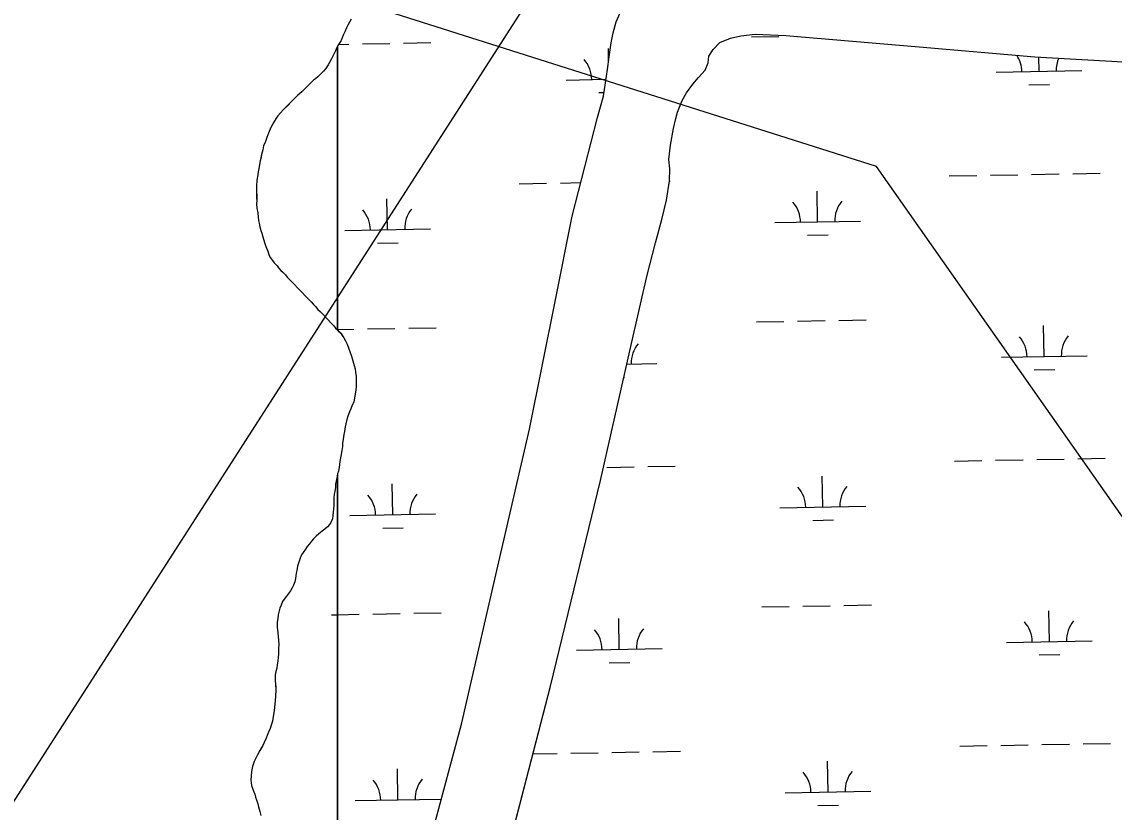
# Model space of a CAD drawing. Extents: x 3925854 to 3964121, y 224593 to 250589.
# Drawn here: x 3943070 to 3944344, y 230952 to 231875 of the extents above; entities that cross this region are included whole.
import ezdxf

# ---------------------------------------------------------------- set-up
doc = ezdxf.new("R2010")
doc.units = 0
for name, color, linetype in [('V-TOPO-SHOR', 7, 'Continuous'), ('V-UTIL-LINE', 7, 'Continuous'), ('V-WETL-SWMP', 7, 'Continuous')]:
    doc.layers.add(name, color=color, linetype=linetype)

msp = doc.modelspace()

# ---------------------------------------------------------------- linework, layer by layer
at = {"layer": 'V-TOPO-SHOR'}
for points in [[(3943381.578, 230268.955), (3943399.342, 230337.973), (3943453.118, 230551.067), (3943490.162, 230713.42), (3943507.003, 230776.517), (3943549.028, 230930.529), (3943582.709, 231056.723), (3943621.562, 231224.454), (3943661.975, 231399.427), (3943691.702, 231548.185), (3943711.668, 231647.904), (3943741.266, 231763.104), (3943748.006, 231787.877), (3943752.816, 231819.156), (3943754.766, 231833.859), (3943757.166, 231849.964), (3943759.612, 231861.642), (3943762.976, 231874.493), (3943767.531, 231885.028)], [(3943453.591, 231877.819), (3943449.819, 231870.79), (3943448.453, 231867.63), (3943446.401, 231863.067), (3943444.347, 231858.853), (3943441.961, 231852.887), (3943438.864, 231847.961), (3943437.15, 231844.797), (3943435.444, 231840.586), (3943432.36, 231834.612), (3943430.643, 231831.45), (3943428.587, 231827.236), (3943426.869, 231824.422), (3943424.116, 231820.199)], [(3943625.711, 230865.284), (3943686.252, 231099.604), (3943744.874, 231339.265), (3943781.001, 231499.474), (3943798.851, 231577.48), (3943808.706, 231616.724), (3943816.351, 231644.062), (3943821.713, 231666.719), (3943825.217, 231688.891), (3943825.541, 231703.106), (3943824.5, 231713.815), (3943826.194, 231730.609), (3943829.956, 231750.22), (3943832.635, 231761.896), (3943834.656, 231769.373), (3943840.11, 231782.943), (3943845.148, 231791.617), (3943852.267, 231801.941), (3943859.181, 231809.467), (3943866.783, 231818.165), (3943870.193, 231826.588), (3943871.277, 231834.52), (3943876.089, 231842.491), (3943883.931, 231850.495), (3943896.23, 231855.51), (3943908.319, 231858.197), (3943925.307, 231860.233), (3943960.975, 231858.496), (3944116.525, 231845.391), (3944251.553, 231833.943), (3944354.603, 231827.995)], [(3943424.116, 231820.199), (3943421.352, 231817.026), (3943418.239, 231813.848), (3943414.78, 231810.317), (3943412.355, 231808.195), (3943409.926, 231806.424), (3943406.809, 231803.595), (3943403.348, 231800.067), (3943400.927, 231797.595), (3943396.079, 231793.001), (3943391.576, 231789.112), (3943387.424, 231784.875), (3943384.309, 231781.698), (3943379.812, 231777.109), (3943374.971, 231772.167), (3943371.513, 231768.288), (3943368.405, 231764.759), (3943366.33, 231762.291), (3943363.586, 231757.37), (3943360.493, 231752.096), (3943358.099, 231746.829), (3943356.393, 231742.618), (3943355.377, 231739.462), (3943353.675, 231734.901), (3943351.629, 231729.986), (3943350.63, 231725.083), (3943349.284, 231719.826), (3943348.619, 231716.674), (3943347.284, 231710.371), (3943346.284, 231705.466), (3943345.295, 231699.514), (3943344.982, 231696.016), (3943343.648, 231689.71), (3943343.37, 231682.718), (3943343.405, 231679.222), (3943343.448, 231675.028), (3943343.507, 231669.089), (3943343.54, 231665.941), (3943343.224, 231662.443), (3943343.628, 231657.204), (3943344.734, 231651.624), (3943345.131, 231646.735), (3943345.52, 231642.893), (3943346.6, 231639.76), (3943347.345, 231635.223), (3943348.437, 231631.039), (3943349.516, 231627.906), (3943350.607, 231623.722), (3943352.772, 231617.103), (3943354.216, 231612.572), (3943356.369, 231607.002), (3943358.167, 231602.128), (3943359.592, 231599.346), (3943362.07, 231596.225), (3943363.846, 231593.446), (3943367.377, 231589.987), (3943369.148, 231587.558), (3943371.626, 231584.439), (3943374.096, 231582.366), (3943377.272, 231579.251), (3943379.044, 231576.822), (3943382.575, 231573.363), (3943387.521, 231568.172), (3943391.053, 231564.362), (3943393.878, 231561.594), (3943396.35, 231559.173), (3943400.589, 231554.671), (3943403.417, 231551.554), (3943406.948, 231548.095), (3943409.774, 231544.978), (3943412.246, 231542.557), (3943415.079, 231539.09), (3943417.548, 231536.667), (3943420.727, 231533.554), (3943424.26, 231529.745), (3943426.381, 231527.32), (3943430.269, 231523.167), (3943433.445, 231520.052), (3943435.571, 231517.277), (3943438.747, 231514.164), (3943441.571, 231511.395), (3943443.347, 231508.618), (3943445.125, 231505.841), (3943447.257, 231502.365), (3943449.043, 231498.54), (3943450.833, 231494.364), (3943452.276, 231489.834), (3943454.077, 231484.609), (3943455.881, 231479.035), (3943457.333, 231473.806), (3943458.422, 231469.624), (3943458.812, 231465.784), (3943459.559, 231460.897), (3943459.592, 231457.752), (3943459.623, 231454.606), (3943459.686, 231448.317), (3943458.699, 231442.363), (3943457.714, 231436.061), (3943456.718, 231430.808), (3943455.006, 231427.298), (3943453.302, 231423.085)], [(3943453.302, 231423.085), (3943451.938, 231419.575), (3943449.892, 231414.662), (3943448.537, 231410.453), (3943447.537, 231405.55), (3943446.874, 231402.048), (3943445.883, 231396.447), (3943445.215, 231393.293), (3943444.572, 231387.696), (3943443.576, 231382.443), (3943443.611, 231378.947), (3943442.96, 231374.396), (3943441.629, 231367.742), (3943440.64, 231361.791), (3943439.663, 231354.791), (3943439.009, 231350.24), (3943437.994, 231347.084), (3943437.326, 231343.93), (3943436.658, 231340.778), (3943435.667, 231335.177), (3943435.352, 231331.677), (3943434.702, 231326.778), (3943434.037, 231323.624), (3943433.736, 231318.729), (3943433.439, 231313.482), (3943433.472, 231310.337), (3943433.164, 231306.14), (3943432.847, 231302.991), (3943432.54, 231298.794), (3943431.882, 231294.594), (3943430.178, 231290.381), (3943428.454, 231287.917), (3943426.033, 231285.445), (3943422.916, 231282.617), (3943419.795, 231280.141), (3943415.98, 231277.305), (3943412.863, 231274.476), (3943409.75, 231271.3), (3943407.681, 231268.484), (3943405.262, 231265.662), (3943402.498, 231262.489), (3943400.433, 231259.321), (3943397.677, 231255.448), (3943395.956, 231252.636), (3943394.248, 231248.774), (3943392.546, 231244.213), (3943391.199, 231239.306), (3943390.199, 231234.401), (3943389.534, 231231.249), (3943388.897, 231224.952), (3943387.887, 231221.097), (3943386.529, 231217.239), (3943384.813, 231214.075), (3943383.101, 231210.562), (3943380.682, 231207.742), (3943378.268, 231204.572), (3943375.507, 231201.047), (3943373.789, 231198.235), (3943372.085, 231194.023), (3943370.721, 231190.514), (3943369.369, 231185.958), (3943368.702, 231182.804), (3943368.046, 231178.603), (3943367.393, 231174.053), (3943367.452, 231168.111), (3943368.212, 231162.176), (3943368.614, 231156.939), (3943368.999, 231153.448), (3943369.404, 231147.859), (3943369.099, 231143.662), (3943369.13, 231140.517), (3943368.82, 231136.668), (3943368.507, 231133.17), (3943368.202, 231128.624), (3943367.544, 231124.421), (3943366.885, 231120.571), (3943365.875, 231116.717), (3943365.22, 231112.514), (3943365.283, 231106.225), (3943365.679, 231101.684), (3943365.709, 231098.539), (3943365.748, 231094.695), (3943365.468, 231088.051), (3943365.175, 231082.456), (3943364.2, 231075.105), (3943363.897, 231070.559), (3943362.912, 231064.257), (3943361.921, 231058.654), (3943360.907, 231055.15), (3943359.209, 231050.239), (3943357.157, 231045.674), (3943355.799, 231041.815), (3943354.433, 231038.655), (3943352.385, 231033.742), (3943350.673, 231030.23), (3943347.234, 231024.602), (3943344.492, 231019.33), (3943342.776, 231016.168), (3943340.726, 231011.603), (3943338.688, 231005.641), (3943337.347, 231000.034)], [(3943337.347, 231000.034), (3943337.052, 230994.789), (3943336.751, 230989.892), (3943337.132, 230986.751), (3943337.515, 230983.609), (3943338.594, 230980.474), (3943339.677, 230976.99), (3943341.461, 230973.512), (3943342.194, 230970.025), (3943343.276, 230966.889), (3943344.724, 230962.011), (3943345.803, 230958.877), (3943347.259, 230953.299), (3943348.357, 230948.416)]]:
    msp.add_lwpolyline(points, dxfattribs=at)
at = {"layer": 'V-UTIL-LINE'}
for points in [[(3951084.343, 243921.319), (3947981.77, 238738.296), (3948844.302, 237642.921), (3949260.796, 236134.673), (3945931.135, 235655.081), (3945509.058, 234777.685), (3942603.575, 230254.808)], [(3944448.956, 231161.167), (3944066.619, 231705.838), (3939716.974, 233085.703), (3938914.857, 233883.421)]]:
    msp.add_lwpolyline(points, dxfattribs=at)
at = {"layer": 'V-WETL-SWMP'}
for p, q in [((3943883.931, 231850.494), (3943896.23, 231855.511)), ((3943896.23, 231855.511), (3943908.319, 231858.197)), ((3943908.319, 231858.197), (3943925.308, 231860.233)), ((3943920.696, 231857.099), (3943952.691, 231857.681)), ((3943925.308, 231860.233), (3943960.976, 231858.497)), ((3943960.976, 231858.497), (3944116.525, 231845.392)), ((3943439.104, 231848.343), (3943450.866, 231848.556)), ((3943466.863, 231848.847), (3943498.858, 231849.429)), ((3943514.855, 231849.72), (3943546.85, 231850.302)), ((3943754.116, 231828.963), (3943753.849, 231843.634)), ((3943871.277, 231834.521), (3943876.09, 231842.492)), ((3943876.09, 231842.492), (3943883.931, 231850.494)), ((3944116.525, 231845.392), (3944251.553, 231833.943)), ((3943866.783, 231818.165), (3943870.193, 231826.588)), ((3943870.193, 231826.588), (3943871.277, 231834.521)), ((3944251.553, 231833.943), (3944354.603, 231827.996)), ((3944256.329, 231816.765), (3944256.021, 231833.685)), ((3943859.182, 231809.467), (3943866.783, 231818.165)), ((3944206.337, 231815.856), (3944306.321, 231817.674)), ((3943704.512, 231806.731), (3943751.035, 231807.577)), ((3943845.149, 231791.616), (3943852.268, 231801.94)), ((3943852.268, 231801.94), (3943859.182, 231809.467)), ((3944244.611, 231801.118), (3944268.607, 231801.554)), ((3943742.786, 231791.993), (3943748.655, 231792.1)), ((3943840.11, 231782.944), (3943845.149, 231791.616)), ((3943834.656, 231769.374), (3943840.11, 231782.944)), ((3943829.956, 231750.22), (3943832.634, 231761.897)), ((3943832.634, 231761.897), (3943834.656, 231769.374)), ((3943826.194, 231730.609), (3943829.956, 231750.22)), ((3943824.5, 231713.815), (3943826.194, 231730.609)), ((3943825.54, 231703.107), (3943824.5, 231713.815)), ((3943825.218, 231688.891), (3943825.54, 231703.107)), ((3943649.86, 231685.646), (3943681.855, 231686.228)), ((3943697.852, 231686.519), (3943721.699, 231686.953)), ((3943821.714, 231666.719), (3943825.218, 231688.891)), ((3943825.209, 231688.835), (3943825.831, 231688.846)), ((3944151.685, 231694.771), (3944183.68, 231695.353)), ((3944199.677, 231695.644), (3944231.672, 231696.225)), ((3944247.67, 231696.516), (3944279.664, 231697.098)), ((3944295.662, 231697.389), (3944327.656, 231697.971)), ((3943998.041, 231641.227), (3943997.387, 231677.221)), ((3943496.216, 231632.102), (3943495.562, 231668.096)), ((3943816.351, 231644.063), (3943821.714, 231666.719)), ((3943808.706, 231616.724), (3943816.351, 231644.063)), ((3943948.05, 231640.318), (3944048.033, 231642.136)), ((3943446.225, 231631.193), (3943546.208, 231633.011)), ((3943986.324, 231625.58), (3944010.32, 231626.017)), ((3943484.499, 231616.456), (3943508.495, 231616.892)), ((3943798.851, 231577.479), (3943808.706, 231616.724)), ((3943781, 231499.473), (3943798.851, 231577.479)), ((3943926.744, 231524.479), (3943958.739, 231525.061)), ((3943974.736, 231525.352), (3944006.731, 231525.934)), ((3944022.728, 231526.225), (3944054.723, 231526.806)), ((3944262.377, 231484.145), (3944261.722, 231520.139)), ((3943437.303, 231515.58), (3943437.695, 231515.587)), ((3943437.695, 231515.587), (3943456.914, 231515.936)), ((3943472.911, 231516.227), (3943504.906, 231516.809)), ((3943520.903, 231517.1), (3943552.898, 231517.682)), ((3943744.874, 231339.264), (3943781, 231499.473)), ((3944212.385, 231483.236), (3944312.369, 231485.054)), ((3943775.547, 231475.293), (3943810.544, 231475.929)), ((3944250.659, 231468.498), (3944274.655, 231468.934)), ((3943772.053, 231459.795), (3943772.83, 231459.81)), ((3943751.893, 231354.772), (3943783.887, 231355.353)), ((3943799.885, 231355.644), (3943831.879, 231356.226)), ((3944157.733, 231362.151), (3944189.728, 231362.733)), ((3944205.725, 231363.024), (3944237.72, 231363.605)), ((3944253.718, 231363.896), (3944285.712, 231364.478)), ((3944301.71, 231364.769), (3944333.704, 231365.351)), ((3943437.695, 231345.673), (3943436.658, 231340.778)), ((3943437.695, 230489.95), (3943437.695, 231345.673)), ((3944004.089, 231308.607), (3944003.435, 231344.601)), ((3943435.352, 231331.677), (3943434.703, 231326.778)), ((3943435.667, 231335.176), (3943435.352, 231331.677)), ((3943436.658, 231340.778), (3943435.667, 231335.176)), ((3943502.264, 231299.482), (3943501.61, 231335.476)), ((3943686.252, 231099.604), (3943744.874, 231339.264)), ((3943433.736, 231318.729), (3943433.439, 231313.483)), ((3943434.036, 231323.625), (3943433.736, 231318.729)), ((3943434.703, 231326.778), (3943434.036, 231323.625)), ((3943432.847, 231302.991), (3943432.54, 231298.794)), ((3943433.164, 231306.14), (3943432.847, 231302.991)), ((3943433.471, 231310.337), (3943433.164, 231306.14)), ((3943433.439, 231313.483), (3943433.471, 231310.337)), ((3943954.098, 231307.698), (3944054.081, 231309.516)), ((3943430.178, 231290.381), (3943428.455, 231287.917)), ((3943431.883, 231294.593), (3943430.178, 231290.381)), ((3943432.54, 231298.794), (3943431.883, 231294.593)), ((3943452.273, 231298.573), (3943552.256, 231300.391)), ((3943992.372, 231292.96), (3944016.368, 231293.397)), ((3943419.796, 231280.14), (3943415.98, 231277.305)), ((3943422.917, 231282.618), (3943419.796, 231280.14)), ((3943426.034, 231285.446), (3943422.917, 231282.618)), ((3943428.455, 231287.917), (3943426.034, 231285.446)), ((3943490.547, 231283.836), (3943514.543, 231284.272)), ((3943405.263, 231265.662), (3943402.498, 231262.489)), ((3943407.681, 231268.483), (3943405.263, 231265.662)), ((3943409.749, 231271.3), (3943407.681, 231268.483)), ((3943412.863, 231274.477), (3943409.749, 231271.3)), ((3943415.98, 231277.305), (3943412.863, 231274.477)), ((3943395.957, 231252.636), (3943394.249, 231248.774)), ((3943397.676, 231255.449), (3943395.957, 231252.636)), ((3943400.433, 231259.322), (3943397.676, 231255.449)), ((3943402.498, 231262.489), (3943400.433, 231259.322)), ((3943391.199, 231239.306), (3943390.2, 231234.402)), ((3943392.547, 231244.213), (3943391.199, 231239.306)), ((3943394.249, 231248.774), (3943392.547, 231244.213)), ((3943389.533, 231231.25), (3943388.897, 231224.952)), ((3943390.2, 231234.402), (3943389.533, 231231.25)), ((3943384.813, 231214.075), (3943383.101, 231210.563)), ((3943386.529, 231217.238), (3943384.813, 231214.075)), ((3943387.888, 231221.097), (3943386.529, 231217.238)), ((3943388.897, 231224.952), (3943387.888, 231221.097)), ((3943375.508, 231201.048), (3943373.789, 231198.235)), ((3943378.268, 231204.572), (3943375.508, 231201.048)), ((3943380.683, 231207.742), (3943378.268, 231204.572)), ((3943383.101, 231210.563), (3943380.683, 231207.742)), ((3943370.721, 231190.514), (3943369.369, 231185.957)), ((3943372.084, 231194.023), (3943370.721, 231190.514)), ((3943373.789, 231198.235), (3943372.084, 231194.023)), ((3943932.792, 231191.859), (3943964.787, 231192.441)), ((3943980.784, 231192.732), (3944012.779, 231193.314)), ((3944028.776, 231193.605), (3944060.771, 231194.186)), ((3943368.046, 231178.603), (3943367.393, 231174.053)), ((3943368.702, 231182.804), (3943368.046, 231178.603)), ((3943369.369, 231185.957), (3943368.702, 231182.804)), ((3943430.967, 231182.735), (3943437.695, 231182.857)), ((3943437.695, 231182.857), (3943462.962, 231183.316)), ((3943478.959, 231183.607), (3943510.954, 231184.189)), ((3943526.951, 231184.48), (3943558.946, 231185.062)), ((3943766.6, 231142.4), (3943765.945, 231178.394)), ((3944268.425, 231151.525), (3944267.77, 231187.519)), ((3943367.393, 231174.053), (3943367.453, 231168.112)), ((3943367.453, 231168.112), (3943368.212, 231162.177)), ((3943368.212, 231162.177), (3943368.614, 231156.939)), ((3943368.614, 231156.939), (3943368.999, 231153.447)), ((3943368.999, 231153.447), (3943369.405, 231147.859)), ((3944218.433, 231150.616), (3944318.417, 231152.434)), ((3943369.13, 231140.516), (3943368.82, 231136.668)), ((3943369.405, 231147.859), (3943369.098, 231143.662)), ((3943369.098, 231143.662), (3943369.13, 231140.516)), ((3943716.608, 231141.491), (3943816.592, 231143.309)), ((3943368.202, 231128.623), (3943367.545, 231124.422)), ((3943368.506, 231133.17), (3943368.202, 231128.623)), ((3943368.82, 231136.668), (3943368.506, 231133.17)), ((3943754.882, 231126.753), (3943778.878, 231127.19)), ((3944256.707, 231135.878), (3944280.703, 231136.314)), ((3943365.876, 231116.716), (3943365.219, 231112.515)), ((3943365.219, 231112.515), (3943365.283, 231106.224)), ((3943366.885, 231120.571), (3943365.876, 231116.716)), ((3943367.545, 231124.422), (3943366.885, 231120.571)), ((3943365.283, 231106.224), (3943365.679, 231101.684)), ((3943365.679, 231101.684), (3943365.749, 231094.694)), ((3943625.712, 230865.284), (3943686.252, 231099.604)), ((3943365.467, 231088.05), (3943365.174, 231082.455)), ((3943365.749, 231094.694), (3943365.467, 231088.05)), ((3943364.2, 231075.105), (3943363.896, 231070.558)), ((3943365.174, 231082.455), (3943364.2, 231075.105)), ((3943362.912, 231064.257), (3943361.92, 231058.654)), ((3943363.896, 231070.558), (3943362.912, 231064.257)), ((3943359.209, 231050.238), (3943357.158, 231045.674)), ((3943360.907, 231055.149), (3943359.209, 231050.238)), ((3943361.92, 231058.654), (3943360.907, 231055.149)), ((3943354.433, 231038.656), (3943352.385, 231033.742)), ((3943355.799, 231041.815), (3943354.433, 231038.656)), ((3943357.158, 231045.674), (3943355.799, 231041.815)), ((3943347.235, 231024.602), (3943344.492, 231019.331)), ((3943350.673, 231030.229), (3943347.235, 231024.602)), ((3943352.385, 231033.742), (3943350.673, 231030.229)), ((3943757.941, 231022.152), (3943789.935, 231022.733)), ((3943805.933, 231023.024), (3943837.927, 231023.606)), ((3944163.781, 231029.531), (3944195.776, 231030.113)), ((3944211.774, 231030.404), (3944243.768, 231030.985)), ((3944259.766, 231031.276), (3944291.76, 231031.858)), ((3944307.758, 231032.149), (3944339.752, 231032.731)), ((3943340.726, 231011.604), (3943338.689, 231005.641)), ((3943342.776, 231016.168), (3943340.726, 231011.604)), ((3943344.492, 231019.331), (3943342.776, 231016.168)), ((3943665.808, 231020.476), (3943693.951, 231020.988)), ((3943709.949, 231021.279), (3943741.943, 231021.861)), ((3944010.138, 230975.987), (3944009.483, 231011.981)), ((3943337.347, 231000.035), (3943337.051, 230994.789)), ((3943338.689, 231005.641), (3943337.347, 231000.035)), ((3943508.312, 230966.862), (3943507.658, 231002.856)), ((3943337.051, 230994.789), (3943336.751, 230989.893)), ((3943336.751, 230989.893), (3943337.514, 230983.609)), ((3943337.514, 230983.609), (3943338.594, 230980.474)), ((3943338.594, 230980.474), (3943339.678, 230976.99)), ((3943339.678, 230976.99), (3943341.461, 230973.513)), ((3943341.461, 230973.513), (3943342.195, 230970.025)), ((3943960.146, 230975.078), (3944060.129, 230976.896)), ((3943342.195, 230970.025), (3943343.275, 230966.89)), ((3943343.275, 230966.89), (3943344.723, 230962.011)), ((3943344.723, 230962.011), (3943345.803, 230958.877)), ((3943345.803, 230958.877), (3943347.258, 230953.299)), ((3943458.321, 230965.953), (3943558.304, 230967.771)), ((3943998.42, 230960.34), (3944022.416, 230960.777)), ((3943347.258, 230953.299), (3943348.356, 230948.417))]:
    msp.add_line(p, q, dxfattribs=at)
for points in [[(3943453.592, 231877.82), (3943449.818, 231870.791), (3943448.452, 231867.631), (3943446.401, 231863.067), (3943444.347, 231858.852), (3943441.96, 231852.886), (3943438.864, 231847.961), (3943437.695, 231845.804), (3943437.695, 231515.196), (3943441.572, 231511.396), (3943445.124, 231505.84), (3943447.256, 231502.366), (3943449.042, 231498.539), (3943450.832, 231494.363), (3943452.276, 231489.834), (3943454.077, 231484.609), (3943455.881, 231479.035), (3943457.332, 231473.807), (3943458.423, 231469.624), (3943458.811, 231465.783), (3943459.56, 231460.897), (3943459.687, 231448.316), (3943458.699, 231442.364), (3943457.714, 231436.062), (3943456.719, 231430.809), (3943455.007, 231427.297), (3943453.302, 231423.085), (3943451.939, 231419.576), (3943449.892, 231414.662), (3943448.536, 231410.454), (3943447.537, 231405.551), (3943446.873, 231402.049), (3943445.882, 231396.446), (3943445.214, 231393.294), (3943444.572, 231387.695), (3943443.577, 231382.442), (3943443.612, 231378.947), (3943442.959, 231374.396), (3943441.628, 231367.742), (3943440.64, 231361.79), (3943439.662, 231354.79), (3943439.009, 231350.239), (3943437.993, 231347.083), (3943437.695, 231345.673), (3943437.695, 230489.95)], [(3943549.027, 230930.529), (3943582.709, 231056.723), (3943621.563, 231224.454), (3943661.976, 231399.426), (3943691.701, 231548.186), (3943711.667, 231647.905), (3943741.265, 231763.104), (3943748.006, 231787.877), (3943752.816, 231819.156), (3943754.765, 231833.858), (3943757.166, 231849.964), (3943759.611, 231861.641), (3943762.977, 231874.494), (3943767.532, 231885.028)]]:
    msp.add_lwpolyline(points, dxfattribs=at)
msp.add_lwpolyline([(3943437.695, 231515.196), (3943437.695, 231845.804), (3943437.149, 231844.798), (3943435.444, 231840.586), (3943432.359, 231834.613), (3943430.643, 231831.45), (3943428.588, 231827.235), (3943426.869, 231824.421), (3943424.116, 231820.199), (3943421.352, 231817.026), (3943414.779, 231810.318), (3943412.354, 231808.196), (3943409.925, 231806.424), (3943406.808, 231803.596), (3943400.927, 231797.595), (3943396.08, 231793.002), (3943391.575, 231789.112), (3943374.97, 231772.166), (3943371.514, 231768.287), (3943368.404, 231764.76), (3943366.331, 231762.292), (3943363.585, 231757.371), (3943360.493, 231752.097), (3943358.099, 231746.83), (3943356.394, 231742.618), (3943355.378, 231739.462), (3943353.676, 231734.901), (3943351.629, 231729.987), (3943350.63, 231725.084), (3943349.285, 231719.827), (3943347.284, 231710.37), (3943346.285, 231705.466), (3943345.296, 231699.514), (3943344.982, 231696.016), (3943343.648, 231689.711), (3943343.369, 231682.718), (3943343.539, 231665.942), (3943343.225, 231662.444), (3943343.628, 231657.205), (3943344.733, 231651.624), (3943345.132, 231646.735), (3943345.52, 231642.894), (3943346.6, 231639.759), (3943347.345, 231635.223), (3943348.436, 231631.039), (3943349.516, 231627.905), (3943350.607, 231623.721), (3943352.772, 231617.102), (3943354.216, 231612.573), (3943356.369, 231607.002), (3943358.166, 231602.127), (3943359.592, 231599.346), (3943362.071, 231596.225), (3943363.846, 231593.447), (3943367.377, 231589.987), (3943369.149, 231587.558), (3943371.627, 231584.438), (3943374.095, 231582.366), (3943377.272, 231579.252), (3943379.044, 231576.823), (3943382.574, 231573.364), (3943387.52, 231568.171), (3943391.054, 231564.362), (3943396.35, 231559.173), (3943400.589, 231554.672), (3943403.417, 231551.555), (3943406.947, 231548.095), (3943409.775, 231544.978), (3943412.246, 231542.557), (3943415.078, 231539.09), (3943420.726, 231533.555), (3943424.26, 231529.746), (3943426.382, 231527.321), (3943430.268, 231523.166), (3943433.446, 231520.052), (3943435.571, 231517.277)], close=True, dxfattribs=at)
for centre, start, end in [((3943699.261, 231807.11), 0.269879, 41.813537), ((3944201.086, 231816.235), 0.269879, 33.585222), ((3944311.554, 231818.244), 156.417595, 181.813534), ((3943942.799, 231640.697), 0.269879, 41.813537), ((3944053.267, 231642.706), 140.269876, 181.813534), ((3943440.974, 231631.573), 0.269879, 41.813537), ((3943551.442, 231633.581), 140.269876, 181.813534), ((3944207.134, 231483.615), 0.269879, 41.813537), ((3944317.602, 231485.624), 140.269876, 181.813534), ((3943815.777, 231476.499), 140.269876, 181.813534), ((3943948.847, 231308.077), 0.269879, 41.813537), ((3944059.315, 231310.086), 140.269876, 181.813534), ((3943447.022, 231298.953), 0.269879, 41.813537), ((3943557.49, 231300.961), 140.269876, 181.813534), ((3944323.65, 231153.004), 140.269876, 181.813534), ((3943711.357, 231141.87), 0.269879, 41.813537), ((3943821.825, 231143.879), 140.269876, 181.813534), ((3944213.182, 231150.995), 0.269879, 41.813537), ((3943954.895, 230975.457), 0.269879, 41.813537), ((3944065.363, 230977.466), 140.269876, 181.813534), ((3943453.07, 230966.333), 0.269879, 41.813537), ((3943563.538, 230968.341), 140.269876, 181.813534)]:
    msp.add_arc(centre, 35.246, start, end, dxfattribs=at)

doc.saveas('drawing.dxf')
